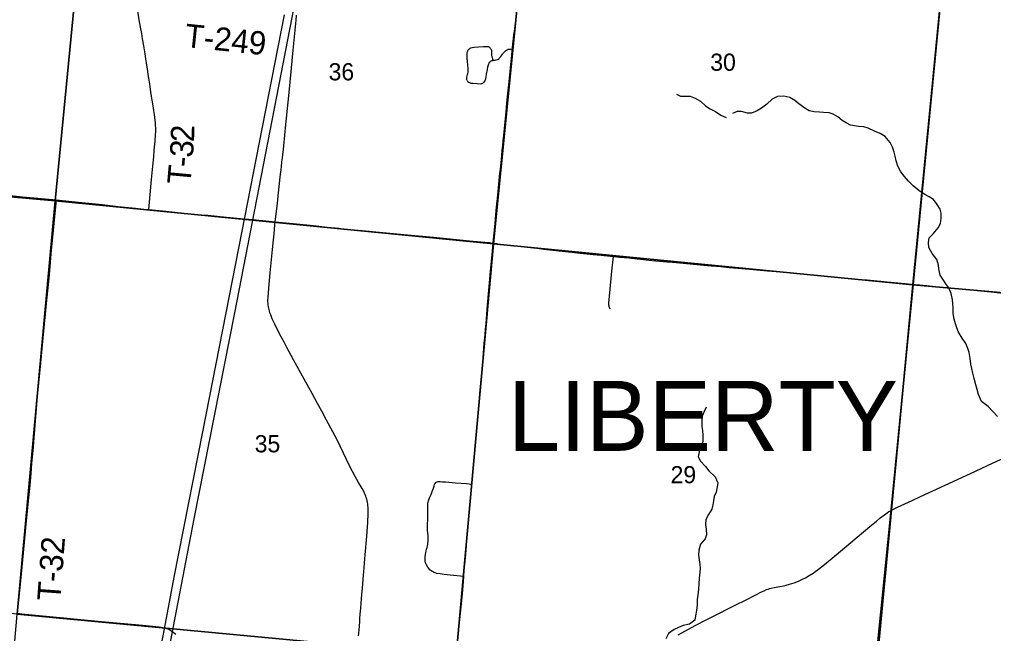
# Model space of a CAD drawing. Extents: x 0 to 1101, y 0 to 440.
# Drawn here: x 194.8 to 266, y 339.3 to 384.2 of the extents above; entities that cross this region are included whole.
import ezdxf

# ---------------------------------------------------------------- set-up
doc = ezdxf.new("R2010")
doc.units = 0
for name, color, linetype in [('GM_X_County_Road', 7, 'Continuous'), ('GM_X_Minor_River', 7, 'Continuous'), ('GM_X_Rail_Line', 7, 'Continuous'), ('GM_X_Section', 7, 'Continuous'), ('GM_X_Section_Text', 7, 'Continuous'), ('GM_X_State_Route', 7, 'Continuous'), ('GM_X_Township_Road', 7, 'Continuous'), ('GM_X_Township_Road_Text', 7, 'Continuous'), ('GM_X_Township_Text', 7, 'Continuous'), ('GM_X_US_Route', 7, 'Continuous')]:
    doc.layers.add(name, color=color, linetype=linetype)

msp = doc.modelspace()

# ---------------------------------------------------------------- linework, layer by layer
at = {"layer": 'GM_X_County_Road'}
for points in [[(189.224, 280.089), (205.419, 278.858), (219.953, 277.58), (235.998, 275.889), (239.628, 275.54), (251.141, 274.543), (251.38, 274.519), (251.924, 280.12), (253.117, 292.401), (254.279, 304.355), (255.755, 319.941), (256.033, 323.55), (258.549, 348.4), (260.153, 364.832), (262.619, 390.471), (263.034, 394.781), (265.106, 419.025), (265.627, 425.107), (187.375, 425.107)], [(308.613, 422.825), (301.916, 423.373), (280.696, 425.107), (265.627, 425.107), (265.106, 419.025), (263.034, 394.781), (262.619, 390.471), (260.153, 364.832), (258.549, 348.4), (256.033, 323.55)], [(258.436, 348.273), (258.509, 348.314), (258.99, 348.558), (260.069, 349.065), (260.68, 349.342), (263.386, 350.598), (264.691, 351.194), (265.586, 351.611), (267.58, 352.537)], [(242.977, 339.236), (243.233, 339.385), (244.221, 339.908), (245.031, 340.33), (245.843, 340.744), (246.739, 341.201), (247.138, 341.404), (247.938, 341.805), (248.593, 342.139), (249.066, 342.38), (249.252, 342.463), (249.439, 342.54), (249.556, 342.581), (249.659, 342.613), (249.77, 342.643), (249.992, 342.688), (250.413, 342.767), (250.669, 342.819), (250.869, 342.868), (251.104, 342.932), (251.443, 343.039), (251.776, 343.164), (252.067, 343.294), (252.283, 343.406), (252.558, 343.566), (252.84, 343.75), (253.218, 344.025), (253.672, 344.384), (253.802, 344.489), (254.221, 344.831), (255.136, 345.597), (256.991, 347.156), (257.459, 347.555), (257.733, 347.779), (258.04, 348.018), (258.145, 348.091), (258.254, 348.164), (258.376, 348.239), (258.436, 348.273)]]:
    msp.add_lwpolyline(points, dxfattribs=at)
at = {"layer": 'GM_X_Minor_River'}
for points in [[(242.841, 378.744), (243.146, 378.613), (243.544, 378.595), (243.851, 378.601), (244.213, 378.458), (244.607, 378.235), (244.977, 377.898), (245.303, 377.687), (245.698, 377.475), (246.091, 377.207), (246.487, 377.052)], [(263.026, 363.731), (262.93, 364.176), (262.754, 364.588), (262.531, 364.899), (262.319, 365.22), (262.119, 365.531), (262.023, 365.976), (261.993, 366.261), (261.874, 366.661), (261.539, 367.11), (261.295, 367.534), (261.277, 367.922), (261.316, 368.251), (261.604, 368.554), (261.963, 368.971), (262.138, 369.31), (262.2, 369.696), (262.183, 370.06), (262.119, 370.357), (261.907, 370.69), (261.628, 371.059), (261.313, 371.256), (261.008, 371.409), (260.591, 371.676), (260.142, 372.058), (259.805, 372.382), (259.503, 372.739), (259.246, 373.073), (259.013, 373.497), (258.894, 373.875), (258.819, 374.229), (258.766, 374.514), (258.635, 374.869), (258.469, 375.224), (258.111, 375.65), (257.728, 375.883), (257.321, 376.06), (256.858, 376.26), (256.541, 376.367), (256.143, 376.395), (255.565, 376.483), (255.26, 376.647), (254.955, 376.822), (254.629, 377.099), (254.302, 377.298), (253.997, 377.393), (253.599, 377.421), (253.304, 377.426), (252.918, 377.465), (252.555, 377.539), (252.228, 377.737), (251.8, 378.039), (251.496, 378.282), (251.136, 378.503), (250.705, 378.601), (250.227, 378.584), (249.849, 378.385), (249.446, 378.026), (249.055, 377.724), (248.746, 377.535), (248.323, 377.37), (248.039, 377.374), (247.597, 377.483), (247.278, 377.476), (246.947, 377.333)], [(266.317, 355.204), (265.969, 355.55), (265.622, 355.931), (265.138, 356.302), (264.93, 356.806), (264.832, 357.171), (264.723, 357.503), (264.605, 357.96), (264.497, 358.36), (264.422, 358.702), (264.37, 359.022), (264.319, 359.444), (264.234, 359.878), (264.136, 360.175), (264.004, 360.518), (263.725, 360.909), (263.447, 361.357), (263.327, 361.666), (263.229, 361.963), (263.143, 362.317), (263.069, 362.728), (263.063, 363.104), (263.056, 363.446), (263.026, 363.731)], [(245.032, 355.873), (244.879, 355.569), (244.736, 355.218), (244.696, 354.866), (244.7, 354.468), (244.74, 354.171), (244.779, 353.795), (244.772, 353.374), (244.663, 353.034), (244.533, 352.741), (244.433, 352.242), (244.609, 351.92), (244.967, 351.538), (245.223, 351.226), (245.682, 350.786), (245.867, 350.339), (245.828, 350.044), (245.753, 349.658), (245.611, 349.342), (245.548, 349.036), (245.509, 348.74), (245.423, 348.412), (245.2, 348.029), (245.001, 347.668), (244.971, 347.305), (245.022, 346.951), (245.038, 346.552), (244.953, 346.247), (244.604, 345.854), (244.483, 345.435), (244.465, 345.06), (244.516, 344.718), (244.555, 344.387), (244.573, 344.091), (244.568, 343.807), (244.503, 343.375), (244.473, 342.955), (244.455, 342.579), (244.402, 342.137), (244.373, 341.818), (244.366, 341.42), (244.313, 341.011), (244.249, 340.614), (244.198, 340.308), (243.806, 340.019), (243.349, 339.913), (243.005, 339.76), (242.684, 339.618), (242.269, 339.341), (242.08, 338.946)]]:
    msp.add_lwpolyline(points, dxfattribs=at)
at = {"layer": 'GM_X_Rail_Line'}
for points in [[(221.266, 425.107), (221.126, 421.921), (220.826, 416.351), (220.626, 414.601), (218.295, 402.7), (210.555, 362.774), (207.595, 347.721), (205.58, 337.301)], [(204.964, 337.148), (205.433, 339.681), (206.157, 343.452), (208.244, 354.072), (209.946, 362.77), (211.331, 369.85), (212.139, 373.967), (214.213, 384.563)]]:
    msp.add_lwpolyline(points, dxfattribs=at)
at = {"layer": 'GM_X_Section'}
for points in [[(200.392, 401.325), (197.44, 370.951), (167.006, 373.676), (169.711, 404.258)], [(232.5, 398.121), (229.492, 367.804), (197.44, 370.951), (200.392, 401.325)], [(232.5, 398.121), (263.08, 395.068), (260.116, 364.815), (229.492, 367.804)], [(263.08, 395.068), (274.124, 394.162), (275.429, 388.906), (279.754, 371.819), (282.042, 362.903), (260.116, 364.815)], [(197.44, 370.951), (194.684, 340.756), (164.537, 343.67), (167.006, 373.676)], [(197.44, 370.951), (229.492, 367.804), (226.76, 337.722), (194.684, 340.756)], [(260.116, 364.815), (257.267, 334.765), (226.76, 337.722), (229.492, 367.804)], [(282.042, 362.903), (287.855, 339.988), (287.055, 331.875), (257.267, 334.765), (260.116, 364.815)], [(226.76, 337.722), (223.979, 307.391), (192.078, 310.752), (194.684, 340.756)]]:
    msp.add_lwpolyline(points, close=True, dxfattribs=at)
at = {"layer": 'GM_X_State_Route'}
msp.add_lwpolyline([(194.696, 340.811), (195.006, 340.78), (197.046, 340.577), (198.085, 340.478), (199.069, 340.388), (201.11, 340.191), (203.578, 339.957), (205.044, 339.815), (205.193, 339.795), (205.323, 339.775), (205.417, 339.755), (205.507, 339.732), (205.584, 339.705), (205.685, 339.667), (205.822, 339.6), (205.964, 339.505), (206.26, 339.277)], dxfattribs=at)
at = {"layer": 'GM_X_Township_Road'}
msp.add_line((260.172, 364.853), (260.265, 364.845), dxfattribs=at)
for points in [[(204.302, 370.313), (204.326, 370.595), (204.494, 372.526), (204.582, 373.491), (204.649, 374.177), (204.696, 374.66), (204.756, 375.31), (204.793, 375.809), (204.802, 375.995), (204.801, 376.138), (204.8, 376.272), (204.789, 376.451), (204.778, 376.624), (204.749, 376.861), (204.725, 377.066), (204.602, 377.896), (204.537, 378.322), (204.476, 378.722), (204.42, 379.093), (204.357, 379.52), (204.3, 379.905), (204.252, 380.216), (204.198, 380.568), (204.124, 381.039), (204.076, 381.34), (204.021, 381.69), (203.922, 382.297), (203.838, 382.799), (203.772, 383.198), (203.695, 383.638), (203.596, 384.189), (203.493, 384.838)], [(219.619, 339.159), (219.635, 339.363), (219.655, 339.607), (219.678, 339.872), (219.705, 340.199), (219.724, 340.437), (219.748, 340.747), (219.783, 341.184), (219.812, 341.528), (219.837, 341.834), (219.867, 342.217), (219.901, 342.642), (219.927, 342.975), (219.951, 343.284), (219.975, 343.586), (219.995, 343.841), (220.02, 344.139), (220.049, 344.471), (220.078, 344.802), (220.103, 345.084), (220.215, 346.44), (220.293, 347.458), (220.306, 347.7), (220.315, 347.87), (220.323, 348.022), (220.325, 348.18), (220.326, 348.396), (220.318, 348.54), (220.31, 348.677), (220.293, 348.8), (220.277, 348.92), (220.249, 349.042), (220.227, 349.14), (220.187, 349.267), (220.153, 349.373), (220.103, 349.492), (220.066, 349.581), (219.973, 349.766), (219.879, 349.929), (219.62, 350.381), (219.381, 350.802), (219.176, 351.185), (219.092, 351.344), (219.035, 351.457), (218.991, 351.543), (218.737, 352.061), (218.053, 353.49), (217.275, 354.933), (216.934, 355.575), (216.624, 356.15), (216.232, 356.87), (215.404, 358.373), (214.877, 359.337), (214.39, 360.24), (214.184, 360.615), (213.969, 361.008), (213.672, 361.567), (213.492, 361.934), (213.314, 362.323), (213.198, 362.616), (213.147, 362.776), (213.102, 362.916), (213.078, 363.019), (213.054, 363.113), (213.032, 363.222), (213.02, 363.331), (213.009, 363.464), (213.002, 363.589), (213.002, 363.732), (213.007, 363.866), (213.066, 364.571), (213.169, 365.685), (213.338, 367.392), (213.406, 368.097), (213.449, 368.542), (213.513, 369.208), (213.536, 369.426), (213.555, 369.613), (213.689, 370.764), (213.749, 371.32), (213.925, 372.914), (213.959, 373.214), (213.988, 373.47), (214.026, 373.803), (214.059, 374.102), (214.085, 374.339), (214.127, 374.72), (214.157, 374.988), (214.31, 376.527), (214.471, 378.16), (214.562, 379.125), (214.842, 381.964), (215.057, 384.172), (215.087, 384.521)], [(227.548, 379.748), (227.53, 379.793), (227.524, 379.851), (227.528, 379.916), (227.541, 379.983), (227.567, 380.09), (227.59, 380.178), (227.608, 380.262), (227.623, 380.353), (227.627, 380.419), (227.629, 380.499), (227.627, 380.57), (227.62, 380.686), (227.61, 380.83), (227.599, 380.978), (227.59, 381.058), (227.579, 381.148), (227.572, 381.224), (227.564, 381.297), (227.556, 381.372), (227.549, 381.52), (227.553, 381.609), (227.555, 381.684), (227.562, 381.766), (227.583, 381.863), (227.607, 381.929), (227.637, 381.992), (227.676, 382.041), (227.716, 382.078), (227.766, 382.116), (227.833, 382.144), (227.91, 382.166), (228.076, 382.192), (228.381, 382.224), (228.742, 382.248), (228.947, 382.248), (229.035, 382.242), (229.095, 382.231), (229.138, 382.214), (229.183, 382.188), (229.213, 382.162), (229.246, 382.124), (229.269, 382.089), (229.293, 382.05), (229.308, 382.012), (229.325, 381.958), (229.334, 381.902), (229.338, 381.84), (229.338, 381.773), (229.338, 381.702), (229.345, 381.612), (229.358, 381.489), (229.373, 381.429), (229.403, 381.336), (229.451, 381.222)], [(229.451, 381.222), (229.53, 381.235), (229.595, 381.244), (229.687, 381.261), (229.773, 381.289), (229.831, 381.317), (229.887, 381.36), (229.926, 381.401), (229.975, 381.457), (230.02, 381.511), (230.09, 381.603), (230.146, 381.674), (230.18, 381.721), (230.214, 381.767), (230.246, 381.804), (230.278, 381.842), (230.317, 381.883), (230.362, 381.922), (230.425, 381.967), (230.483, 382.004), (230.521, 382.021), (230.556, 382.032), (230.597, 382.042), (230.637, 382.047), (230.728, 382.053), (230.862, 382.063)], [(227.548, 379.748), (227.576, 379.701), (227.61, 379.658), (227.66, 379.623), (227.718, 379.595), (227.821, 379.567), (227.978, 379.546), (228.281, 379.523), (228.514, 379.514), (228.6, 379.523), (228.658, 379.542), (228.709, 379.566), (228.75, 379.594), (228.793, 379.635), (228.836, 379.693), (228.866, 379.751), (228.892, 379.813), (228.909, 379.863), (228.95, 380.03), (228.98, 380.213), (229.04, 380.553), (229.07, 380.745), (229.106, 380.895), (229.13, 380.966), (229.156, 381.02), (229.197, 381.085), (229.227, 381.123), (229.266, 381.16), (229.317, 381.188), (229.384, 381.212), (229.451, 381.222)], [(181.748, 372.539), (182.889, 372.436), (183.889, 372.34), (184.668, 372.268), (185.336, 372.206), (186.838, 372.057), (187.821, 371.959), (188.526, 371.89), (188.841, 371.857), (189.212, 371.82), (189.917, 371.749), (190.547, 371.69), (191.362, 371.617), (191.918, 371.562), (193.717, 371.392), (195.071, 371.26), (195.924, 371.177), (197.541, 371.018)], [(194.696, 340.811), (194.72, 341.055), (194.931, 343.189), (195.13, 345.23), (195.363, 347.565), (195.523, 349.256), (195.615, 350.164), (195.693, 351.037), (195.758, 351.78), (195.835, 352.69), (196.02, 354.882), (196.117, 356.052), (196.146, 356.405), (196.376, 358.837), (196.586, 360.952), (196.83, 363.457), (197.002, 365.313), (197.076, 366.148), (197.161, 367.095), (197.517, 370.777), (197.541, 371.018)], [(197.541, 371.018), (198.669, 370.907), (200.876, 370.679), (202.062, 370.553), (203.322, 370.417), (204.137, 370.33), (204.302, 370.313)], [(204.302, 370.313), (205.546, 370.19), (207.326, 370.015), (208.401, 369.92), (208.61, 369.9)], [(208.61, 369.9), (209.978, 369.773), (211.258, 369.652), (211.608, 369.619), (211.963, 369.585), (212.327, 369.547), (212.634, 369.514), (213.087, 369.47), (213.536, 369.426)], [(213.536, 369.426), (214.854, 369.292), (216.319, 369.144), (217.322, 369.036), (218.194, 368.947), (218.454, 368.922), (218.752, 368.897), (219.894, 368.789), (221.399, 368.65), (223.195, 368.475), (225.087, 368.299), (226.068, 368.206), (227.718, 368.042), (229.108, 367.916), (229.194, 367.907), (229.279, 367.894), (229.455, 367.865)], [(229.455, 367.865), (229.597, 367.84), (229.688, 367.827), (229.784, 367.816), (230.669, 367.728), (231.48, 367.63), (232.637, 367.49), (233.163, 367.426), (234.248, 367.305), (235.199, 367.203), (235.807, 367.142), (236.297, 367.093), (236.771, 367.045), (237.345, 366.989), (238.239, 366.895), (238.715, 366.851), (239.381, 366.782), (239.979, 366.721), (240.443, 366.673), (240.834, 366.632), (241.334, 366.581), (242.142, 366.503), (242.568, 366.463), (243.068, 366.418), (243.848, 366.347), (244.854, 366.255), (245.379, 366.207), (246.081, 366.145), (246.7, 366.089), (247.339, 366.037), (248.18, 365.962), (249.495, 365.841), (250.457, 365.756), (251.823, 365.635), (252.479, 365.576), (253.11, 365.514), (253.813, 365.448), (254.647, 365.371), (255.11, 365.327), (255.666, 365.276), (256.36, 365.21), (256.795, 365.171), (257.516, 365.102), (257.794, 365.074), (258.239, 365.03), (259.032, 364.952), (259.555, 364.906), (259.999, 364.868), (260.172, 364.853)], [(238.014, 363.031), (237.96, 363.149), (237.939, 363.207), (237.92, 363.268), (237.91, 363.323), (237.904, 363.374), (237.901, 363.429), (237.903, 363.482), (237.954, 363.985), (238.083, 365.269), (238.136, 365.817), (238.239, 366.895)], [(260.265, 364.845), (260.296, 364.843), (260.629, 364.811), (261.146, 364.758), (261.757, 364.695), (262.736, 364.6), (263.224, 364.552), (264.097, 364.471), (265.057, 364.372), (265.85, 364.297), (266.67, 364.218), (267.23, 364.16), (267.748, 364.105), (268.359, 364.042), (269.434, 363.943), (270.342, 363.856), (271.158, 363.775), (271.956, 363.702), (272.422, 363.661)], [(227.312, 343.501), (226.323, 343.603), (225.882, 343.654), (225.583, 343.687), (225.348, 343.728), (225.222, 343.759), (225.143, 343.786), (225.084, 343.817), (225.013, 343.855), (224.955, 343.892), (224.837, 343.983), (224.746, 344.076), (224.67, 344.181), (224.581, 344.345), (224.518, 344.501), (224.488, 344.628), (224.481, 344.713), (224.479, 344.813), (224.484, 344.945), (224.502, 345.116), (224.53, 345.252), (224.554, 345.348), (224.593, 345.489), (224.626, 345.612), (224.655, 345.732), (224.675, 345.846), (224.688, 345.947), (224.698, 346.049), (224.703, 346.179), (224.705, 346.315), (224.695, 346.498), (224.682, 346.677), (224.669, 346.887), (224.664, 347.091), (224.667, 347.242), (224.669, 347.42), (224.673, 347.566), (224.677, 347.727), (224.68, 347.852), (224.683, 347.947), (224.681, 348.1), (224.679, 348.282), (224.676, 348.47), (224.673, 348.618), (224.679, 348.721), (224.684, 348.804), (224.694, 348.869), (224.707, 348.932), (224.732, 349.019), (224.763, 349.11), (224.811, 349.252), (224.875, 349.4), (224.918, 349.498), (224.945, 349.559), (224.981, 349.639), (225.008, 349.716), (225.054, 349.845), (225.088, 349.95), (225.133, 350.097), (225.181, 350.238), (225.219, 350.309), (225.255, 350.358), (225.298, 350.396), (225.36, 350.422), (225.434, 350.44), (225.508, 350.447), (225.584, 350.442), (225.757, 350.43), (225.98, 350.408), (226.704, 350.347), (227.499, 350.288), (227.905, 350.257)]]:
    msp.add_lwpolyline(points, dxfattribs=at)
at = {"layer": 'GM_X_US_Route'}
msp.add_lwpolyline([(226.798, 338.334), (226.947, 339.628), (227.022, 340.35), (227.12, 341.275), (227.206, 342.239), (227.281, 343.127), (227.312, 343.501), (227.347, 343.93), (227.427, 344.858), (227.473, 345.415), (227.536, 346.101), (227.573, 346.566), (227.658, 347.475), (227.69, 347.827), (227.756, 348.532), (227.83, 349.386), (227.905, 350.257), (227.988, 351.207), (228.035, 351.743), (228.091, 352.395), (228.215, 353.862), (228.328, 355.05), (228.403, 355.922), (228.493, 356.887), (228.603, 358.15), (228.719, 359.487), (228.809, 360.545), (228.84, 360.9), (228.868, 361.213), (228.899, 361.562), (228.938, 361.993), (229.054, 363.33), (229.074, 363.608), (229.094, 363.887), (229.118, 364.166), (229.295, 366.059), (229.375, 367.006), (229.455, 367.865), (229.46, 367.896), (229.591, 369.305), (229.684, 370.231), (229.735, 370.749), (229.771, 371.138), (229.85, 371.915), (229.954, 372.989), (229.966, 373.099), (230.005, 373.488), (230.082, 374.248), (230.12, 374.649), (230.153, 374.99), (230.189, 375.349), (230.231, 375.767), (230.277, 376.236), (230.299, 376.453), (230.327, 376.732), (230.349, 376.949), (230.376, 377.214), (230.427, 377.751), (230.463, 378.123), (230.623, 379.66), (230.702, 380.438), (230.815, 381.585), (230.851, 381.945), (230.862, 382.063), (230.872, 382.162), (230.896, 382.399), (230.919, 382.621), (230.937, 382.795), (230.978, 383.124), (231.004, 383.339), (231.102, 384.141), (231.266, 385.473)], dxfattribs=at)

# ---------------------------------------------------------------- texts
at = {"layer": 'GM_X_Section_Text'}
for s, p in [('30', (245.319, 380.462)), ('36', (217.431, 379.762)), ('35', (212.031, 352.575)), ('29', (242.419, 350.313))]:
    msp.add_text(s, height=1.2557, rotation=0.00001, dxfattribs=at).set_placement(p)
at = {"layer": 'GM_X_Township_Road_Text'}
for s, height, rotation, p in [('T-249', 1.7045, 354.03971, (206.858, 382.212)), ('2', 1.705, 88.64246, (207.599, 375.232)), ('3', 1.705, 85.13984, (207.504, 374.072)), ('-', 1.705, 84.92871, (207.442, 373.368)), ('T', 1.705, 84.88899, (207.328, 372.097)), ('T-32', 1.7045, 85.7632, (197.832, 341.667))]:
    msp.add_text(s, height=height, rotation=rotation, dxfattribs=at).set_placement(p)
at = {"layer": 'GM_X_Township_Text'}
msp.add_text('LIBERTY', height=5.1136, rotation=0.00001, dxfattribs=at).set_placement((230.544, 352.683))

doc.saveas('drawing.dxf')
